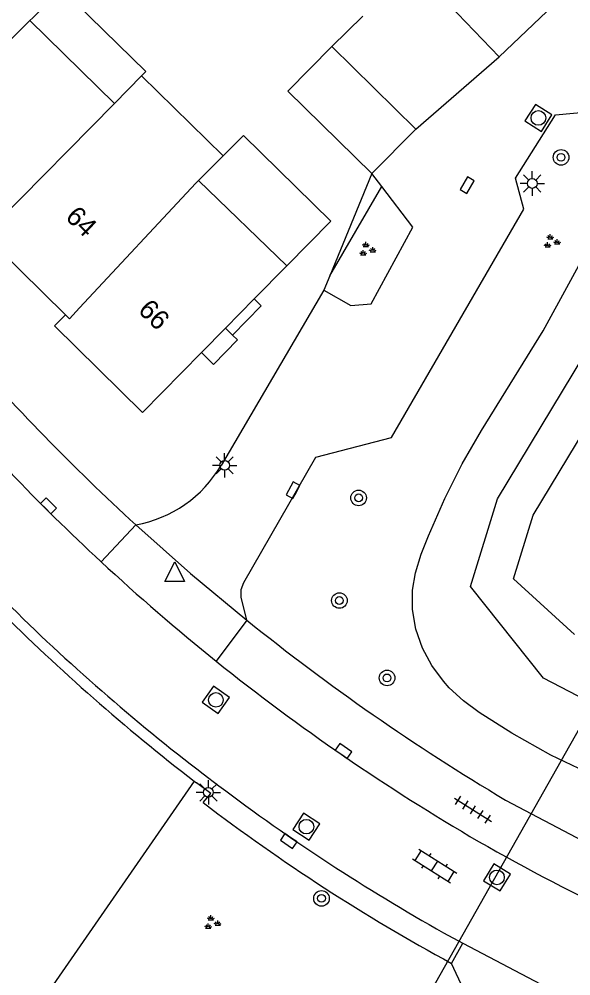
# Model space of a CAD drawing. Extents: x 126000 to 131009, y 393000 to 395500.
# Drawn here: x 130441 to 130469.3, y 394850.85 to 394899.92 of the extents above; entities that cross this region are included whole.
import ezdxf

# ---------------------------------------------------------------- set-up
doc = ezdxf.new("R2010")
doc.units = 0
for name, color, linetype in [('gg-afsc-muur', 7, 'Continuous'), ('gg-anno-huisnummerreeks BGT', 7, 'Continuous'), ('gg-bbg-bijgebouw', 7, 'Continuous'), ('gg-bbg-gedigitaliseerde bebouwing', 7, 'Continuous'), ('gg-bbg-hoofdgebouw', 7, 'Continuous'), ('gg-bbg-luifel en loopbrug', 7, 'Continuous'), ('gg-bbg-tussenscheiding', 7, 'Continuous'), ('gg-knt-BGT kruinlijn', 7, 'Continuous'), ('gg-knt-verharding', 7, 'Continuous'), ('gg-knt-verharding nz', 7, 'Continuous'), ('gg-kntw-beschoeiing', 7, 'Continuous'), ('gg-kwrk-duiker nz buis', 7, 'Continuous'), ('gt-grn-groengrens', 7, 'Continuous'), ('gt-grn-weggrens', 7, 'Continuous'), ('gt-symb-boom', 7, 'Continuous'), ('gt-symb-groenvak', 7, 'Continuous'), ('gt-symb-klinker verharding', 7, 'Continuous'), ('gt-symb-kolk', 7, 'Continuous'), ('gt-symb-lichtmast', 7, 'Continuous'), ('gt-symb-rioolschacht', 7, 'Continuous'), ('gt-symb-tegel verharding', 7, 'Continuous'), ('gt-symb-waterafsluiter', 7, 'Continuous')]:
    doc.layers.add(name, color=color, linetype=linetype)

# ---------------------------------------------------------------- blocks, each defined once
blk = doc.blocks.new('gt0-TEG1')
at = {"layer": 'gt-symb-tegel verharding'}
for p, q in [((-1.125, 0), (1.125, 0)), ((-0.9, -0.25), (-0.9, 0.25)), ((-0.45, -0.25), (-0.45, 0.25)), ((0, -0.25), (0, 0.25)), ((0.45, -0.25), (0.45, 0.25)), ((0.9, -0.25), (0.9, 0.25))]:
    blk.add_line(p, q, dxfattribs=at)
blk = doc.blocks.new('gt0-RS')
at = {"layer": 'gt-symb-rioolschacht'}
blk.add_lwpolyline([(-0.5, -0.5), (0.5, -0.5), (0.5, 0.5), (-0.5, 0.5)], close=True, dxfattribs=at)
blk.add_circle((0, 0), 0.375, dxfattribs=at)
blk = doc.blocks.new('gt0-BOOM')
at = {"layer": 'gt-symb-boom'}
for radius in [0.4, 0.2]:
    blk.add_circle((0, 0), radius, dxfattribs=at)
blk = doc.blocks.new('gt0-KOLK')
at = {"layer": 'gt-symb-kolk'}
blk.add_lwpolyline([(0, 0), (0.375, 0), (0.375, 0.4), (-0.375, 0.4), (-0.375, 0), (0, 0)], dxfattribs=at)
blk = doc.blocks.new('gt0-GRVAK')
at = {"layer": 'gt-symb-groenvak'}
for p, q in [((-0.11, 0.189), (-0.228, 0.24)), ((-0.182, 0.153), (0.088, 0.153)), ((-0.091, 0.211), (-0.156, 0.322)), ((-0.047, 0.214), (-0.047, 0.393)), ((-0.004, 0.211), (0.061, 0.322)), ((0.015, 0.189), (0.133, 0.24)), ((0.262, -0.052), (0.197, 0.059)), ((0.305, -0.049), (0.305, 0.13)), ((0.349, -0.052), (0.414, 0.059)), ((-0.245, -0.228), (-0.363, -0.177)), ((-0.318, -0.264), (-0.047, -0.264)), ((-0.226, -0.206), (-0.291, -0.095)), ((-0.183, -0.203), (-0.183, -0.024)), ((-0.139, -0.206), (-0.074, -0.095)), ((-0.12, -0.228), (-0.002, -0.177)), ((0.243, -0.074), (0.125, -0.023)), ((0.17, -0.11), (0.441, -0.11)), ((0.368, -0.074), (0.486, -0.023))]:
    blk.add_line(p, q, dxfattribs=at)
blk = doc.blocks.new('gt0-LMAST')
at = {"layer": 'gt-symb-lichtmast'}
for p, q in [((-0.005, 0.246), (-0.005, 0.621)), ((-0.182, 0.173), (-0.447, 0.438)), ((0.172, 0.173), (0.437, 0.438)), ((-0.255, -0.004), (-0.63, -0.004)), ((-0.182, -0.181), (-0.447, -0.446)), ((-0.005, -0.254), (-0.005, -0.629)), ((0.437, -0.446), (0.172, -0.181)), ((0.245, -0.004), (0.62, -0.004))]:
    blk.add_line(p, q, dxfattribs=at)
blk.add_circle((-0.005, -0.004), 0.25, dxfattribs=at)
blk = doc.blocks.new('gt0-KL1')
at = {"layer": 'gt-symb-klinker verharding'}
for p, q in [((-1.15, 0.3), (1.15, 0.3)), ((-1, -0.3), (-1, 0.3)), ((-0.5, 0.3), (-0.5, 0.45)), ((0, -0.3), (0, 0.3)), ((0.5, 0.3), (0.5, 0.45)), ((1, -0.3), (1, 0.3)), ((-1.15, -0.3), (1.15, -0.3)), ((-0.5, -0.45), (-0.5, -0.3)), ((0.5, -0.45), (0.5, -0.3))]:
    blk.add_line(p, q, dxfattribs=at)
blk = doc.blocks.new('gt0-WAFSL')
at = {"layer": 'gt-symb-waterafsluiter'}
for p, q in [((-0.5, -0.333), (0, 0.667)), ((0, 0.667), (0.5, -0.333)), ((0.5, -0.333), (-0.5, -0.333))]:
    blk.add_line(p, q, dxfattribs=at)

msp = doc.modelspace()

# ---------------------------------------------------------------- linework, layer by layer
at = {"layer": 'gg-afsc-muur'}
msp.add_line((130457.035, 394898.516), (130458.634, 394900.07), dxfattribs=at)
at = {"layer": 'gg-bbg-bijgebouw'}
for p, q in [((130461.342, 394894.284), (130457.035, 394898.516)), ((130459.095, 394891.996), (130461.342, 394894.284))]:
    msp.add_line(p, q, dxfattribs=at)
msp.add_lwpolyline([(130457.035, 394898.516), (130454.786, 394896.227), (130459.095, 394891.996)], dxfattribs=at)
at = {"layer": 'gg-bbg-gedigitaliseerde bebouwing'}
for p, q in [((130441.694, 394899.994), (130441.553, 394899.853)), ((130441.553, 394899.853), (130445.89, 394895.6)), ((130445.89, 394895.6), (130447.282, 394897.021)), ((130447.282, 394897.021), (130451.469, 394892.916)), ((130451.469, 394892.916), (130450.2, 394891.65)), ((130450.2, 394891.65), (130454.734, 394887.272))]:
    msp.add_line(p, q, dxfattribs=at)
at = {"layer": 'gg-bbg-hoofdgebouw'}
for p, q in [((130443.379, 394884.75), (130439.219, 394888.839)), ((130454.734, 394887.272), (130453.059, 394885.569)), ((130453.059, 394885.569), (130451.582, 394884.069)), ((130451.582, 394884.069), (130450.347, 394882.814))]:
    msp.add_line(p, q, dxfattribs=at)
msp.add_lwpolyline([(130450.347, 394882.814), (130447.333, 394879.75), (130442.818, 394884.183), (130443.379, 394884.75)], dxfattribs=at)
at = {"layer": 'gg-bbg-luifel en loopbrug'}
msp.add_line((130451.941, 394883.715), (130451.582, 394884.069), dxfattribs=at)
for points in [[(130447.282, 394897.021), (130447.498, 394897.242), (130443.176, 394901.48), (130441.694, 394899.994)], [(130454.734, 394887.272), (130456.978, 394889.553), (130452.502, 394893.957), (130451.469, 394892.916)], [(130453.059, 394885.569), (130453.418, 394885.216), (130451.941, 394883.715)], [(130451.941, 394883.715), (130452.195, 394883.466), (130450.96, 394882.211), (130450.347, 394882.814)]]:
    msp.add_lwpolyline(points, dxfattribs=at)
at = {"layer": 'gg-bbg-tussenscheiding'}
for p, q in [((130439.219, 394888.839), (130445.89, 394895.6)), ((130443.379, 394884.75), (130443.58, 394884.551))]:
    msp.add_line(p, q, dxfattribs=at)
for points in [[(130441.553, 394899.853), (130434.83, 394893.11), (130435.067, 394892.921)], [(130450.2, 394891.65), (130450.06, 394891.51), (130444.098, 394885.107), (130443.58, 394884.551)]]:
    msp.add_lwpolyline(points, dxfattribs=at)
at = {"layer": 'gg-knt-BGT kruinlijn'}
msp.add_lwpolyline([(130470.072, 394861.31), (130468.266, 394862.171), (130466.262, 394863.291), (130464.6, 394864.351), (130463.798, 394864.952), (130463.061, 394865.626), (130462.757, 394865.962), (130462.162, 394866.77), (130461.688, 394867.659), (130461.349, 394868.634), (130461.174, 394869.631), (130461.172, 394870.632), (130461.327, 394871.526), (130461.624, 394872.485), (130461.996, 394873.424), (130462.837, 394875.326), (130463.73, 394877.107), (130464.711, 394878.828), (130467.873, 394883.933), (130470.413, 394888.566)], dxfattribs=at)
at = {"layer": 'gg-knt-verharding'}
for p, q in [((130465.615, 394897.985), (130468.429, 394900.662)), ((130459.095, 394891.996), (130456.93, 394886.762)), ((130459.606, 394891.33), (130459.095, 394891.996)), ((130456.93, 394886.762), (130456.619, 394886.011)), ((130456.619, 394886.011), (130451.359, 394877.033)), ((130450.44, 394861.203), (130451.246, 394860.592)), ((130449.979, 394860.833), (130450.093, 394860.748)), ((130462.772, 394853.05), (130463.759, 394852.53)), ((130463.759, 394852.53), (130468.087, 394850.249))]:
    msp.add_line(p, q, dxfattribs=at)
for points in [[(130452.677, 394869.091), (130452.385, 394870.278), (130452.379, 394870.664), (130452.515, 394871.025), (130456.209, 394877.447), (130460.091, 394878.454), (130466.893, 394890.179), (130466.451, 394891.77), (130468.507, 394895.006), (130470.175, 394895.164), (130492.568, 394916.61), (130492.509, 394923.278), (130483.438, 394932.016), (130482.24, 394930.845), (130481.409, 394930.864), (130478.125, 394934.395), (130478.154, 394935.241), (130479.384, 394936.365), (130477.289, 394938.838)], [(130463.135, 394902.603), (130463.049, 394900.654), (130465.615, 394897.985)], [(130456.619, 394886.011), (130458.013, 394885.227), (130459.05, 394885.311), (130461.197, 394889.256), (130459.606, 394891.33)], [(130446.98, 394873.982), (130449.789, 394871.49), (130452.677, 394869.091)], [(130450.43, 394859.734), (130450.827, 394860.204), (130450.093, 394860.748)], [(130465.948, 394859.86), (130471.57, 394856.898), (130473.18, 394856.173)], [(130468.131, 394841.183), (130465.278, 394846.982), (130463.174, 394851.487)]]:
    msp.add_lwpolyline(points, dxfattribs=at)
for centre, radius, start, end in [((130525.407, 394959.53), 116.057, 221.04161, 227.48656), ((130519.69, 394952.399), 109.539, 220.27157, 227.15169), ((130445.86, 394880.257), 6.374, 280.1174, 329.6151), ((130519.482, 394952.162), 109.224, 227.14707, 231.24095), ((130514.261, 394944.518), 104.95, 225.19683, 232.54749), ((130515.483, 394945.615), 107.139, 225.14508, 232.30997), ((130525.124, 394959.09), 115.535, 231.1667, 239.19014), ((130519.626, 394952.34), 109.453, 231.24061, 239.79691), ((130513.835, 394943.664), 104.011, 233.00477, 240.59804), ((130510.891, 394939.194), 99.847, 232.73245, 241.45147), ((130513.699, 394943.227), 98.596, 240.10933, 250.11179)]:
    msp.add_arc(centre, radius, start, end, dxfattribs=at)
at = {"layer": 'gg-knt-verharding nz'}
msp.add_line((130461.342, 394894.284), (130465.615, 394897.985), dxfattribs=at)
at = {"layer": 'gg-kntw-beschoeiing'}
msp.add_lwpolyline([(130469.476, 394868.364), (130466.358, 394871.216), (130467.37, 394874.484), (130477.19, 394890.739), (130481.298, 394895.963), (130495.638, 394909.376), (130500.078, 394914.993), (130500.963, 394921.013), (130498.382, 394927.633), (130484.059, 394942.096), (130477.29, 394950.837), (130470.963, 394961.105), (130466.246, 394970.708)], dxfattribs=at)
at = {"layer": 'gg-kwrk-duiker nz buis'}
msp.add_line((130458.747, 394844.119), (130471.783, 394867.169), dxfattribs=at)
at = {"layer": 'gt-grn-groengrens'}
for p, q in [((130456.93, 394886.762), (130459.606, 394891.33)), ((130449.979, 394860.833), (130441.809, 394849.046))]:
    msp.add_line(p, q, dxfattribs=at)
msp.add_lwpolyline([(130482.241, 394867.201), (130477.361, 394863.507), (130472.733, 394863.612), (130467.892, 394866.119), (130464.144, 394870.826), (130465.532, 394875.309), (130475.542, 394891.878), (130479.82, 394897.319), (130494.162, 394910.734), (130498.177, 394915.813), (130498.907, 394920.78), (130496.669, 394926.52), (130482.552, 394940.775), (130475.643, 394949.697), (130469.21, 394960.137), (130464.128, 394970.483)], dxfattribs=at)
at = {"layer": 'gt-grn-weggrens'}
for p, q in [((130446.98, 394873.982), (130445.197, 394872.09)), ((130452.677, 394869.091), (130451.103, 394866.991)), ((130463.174, 394851.487), (130463.759, 394852.53))]:
    msp.add_line(p, q, dxfattribs=at)

# ---------------------------------------------------------------- block references
at = {"layer": 'gt-symb-boom'}
for p in [(130468.794, 394892.831), (130458.411, 394875.365), (130457.424, 394870.1), (130459.869, 394866.13), (130456.506, 394854.822)]:
    msp.add_blockref('gt0-BOOM', p, dxfattribs=at)
at = {"layer": 'gt-symb-groenvak'}
for p in [(130468.29, 394888.499), (130458.832, 394888.099), (130450.879, 394853.564)]:
    msp.add_blockref('gt0-GRVAK', p, dxfattribs=at)
at = {"layer": 'gt-symb-klinker verharding', "rotation": -32.41844995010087}
msp.add_blockref('gt0-KL1', (130462.313, 394856.481), dxfattribs=at)
at = {"layer": 'gt-symb-kolk'}
for p, rotation in [((130464.152, 394891.31), 59.87139975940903), ((130455.219, 394875.665), 61.307212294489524), ((130442.365, 394874.814), -44.71656029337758), ((130457.52, 394862.217), -34.8981235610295), ((130454.942, 394857.929), 145.46787543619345)]:
    msp.add_blockref('gt0-KOLK', p, dxfattribs=dict(at, rotation=rotation))
at = {"layer": 'gt-symb-lichtmast'}
for p in [(130467.32, 394891.495), (130451.544, 394877.037), (130450.711, 394860.262)]:
    msp.add_blockref('gt0-LMAST', p, dxfattribs=at)
at = {"layer": 'gt-symb-rioolschacht'}
for p, rotation in [((130467.631, 394894.853), 57.58155005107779), ((130451.09, 394865.002), -35.23135739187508), ((130455.731, 394858.5), -33.37220238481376), ((130465.507, 394855.9), -31.1307991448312)]:
    msp.add_blockref('gt0-RS', p, dxfattribs=dict(at, rotation=rotation))
at = {"layer": 'gt-symb-tegel verharding', "rotation": -32.418449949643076}
msp.add_blockref('gt0-TEG1', (130464.278, 394859.366), dxfattribs=at)
at = {"layer": 'gt-symb-waterafsluiter'}
msp.add_blockref('gt0-WAFSL', (130448.979, 394871.415), dxfattribs=at)

# ---------------------------------------------------------------- texts
at = {"layer": 'gg-anno-huisnummerreeks BGT'}
for s, p in [('64', (130443.319, 394889.716)), ('66', (130447.046, 394884.938))]:
    msp.add_text(s, height=1, rotation=315.5, dxfattribs=at).set_placement(p)

doc.saveas('drawing.dxf')
